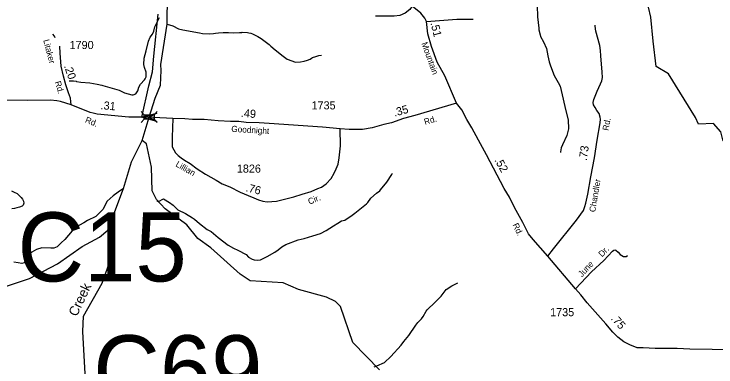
# Model space of a CAD drawing. Extents: x 1473865 to 1648260, y 639067 to 773536.
# Drawn here: x 1515215 to 1526062, y 698409 to 703860 of the extents above; entities that cross this region are included whole.
import ezdxf

# ---------------------------------------------------------------- set-up
doc = ezdxf.new("R2010")
doc.units = 0
for name, color, linetype in [('Exist Hydrographic Creek Single Shore', 7, 'Continuous'), ('Exist Hydrographic Creek Single Shore Label', 7, 'Continuous'), ('Exist Hydrographic Misc Water Feature', 7, 'Continuous'), ('Exist Road Non-System Type 51', 7, 'Continuous'), ('Exist Road Non-System Type 51 Label', 7, 'Continuous'), ('Exist Road Secondary Mileage Hundredths English Label', 7, 'Continuous'), ('Exist Road Secondary Structure Culvert Number Label', 7, 'Continuous'), ('Exist Road Secondary Structure Standard Bridge Attributed CELL', 7, 'Continuous'), ('Exist Road Secondary Structure Standard Bridge CELL', 7, 'Continuous'), ('Exist Road Secondary Type 51 Attributed', 7, 'Continuous'), ('Exist Road Secondary Type 51 Label', 7, 'Continuous'), ('Exist Road Secondary Type 51 Number Label', 7, 'Continuous')]:
    doc.layers.add(name, color=color, linetype=linetype)

msp = doc.modelspace()

# ---------------------------------------------------------------- linework, layer by layer
at = {"layer": 'Exist Hydrographic Creek Single Shore'}
for points in [[(1517487, 702988), (1517483, 703080), (1517583, 703703), (1517597, 705060)], [(1527401, 701724), (1526664, 701624), (1526555, 701643), (1526416, 701787), (1526233, 701816), (1526168, 701916), (1526137, 702042), (1526022, 702169), (1525790, 702158), (1525748, 702264), (1525329, 702936), (1525140, 703052), (1525091, 703441), (1525056, 703810), (1524946, 704278)], [(1517197, 701907), (1517305, 702265), (1517398, 702562), (1517478, 702763), (1517487, 702988)], [(1516663, 700520), (1516906, 701165), (1517032, 701576), (1517197, 701907)], [(1510085, 693408), (1510119, 693463), (1510289, 693847), (1510379, 694416), (1510415, 694624), (1510946, 695203), (1511729, 696004), (1511770, 696061), (1512510, 697403), (1512880, 697834), (1513376, 698408), (1513530, 698525), (1513610, 698628), (1513621, 698661), (1513686, 698700), (1513729, 698758), (1513744, 698775), (1513785, 698823), (1514261, 699377), (1515456, 699775), (1515889, 700003), (1516269, 700269), (1516534, 700414), (1516663, 700520)], [(1515066, 690976), (1515310, 691715), (1515362, 691834), (1515844, 692273), (1515923, 692539), (1515878, 692916), (1515919, 693106), (1515966, 693465), (1516132, 693930), (1516458, 694770), (1516458, 695199), (1516413, 695688), (1516378, 696032), (1516258, 696746), (1516184, 697188), (1516318, 698210), (1516279, 698955), (1516287, 699196), (1516576, 699704), (1516711, 700078), (1516708, 700445), (1516663, 700520)]]:
    msp.add_lwpolyline(points, dxfattribs=at)
at = {"layer": 'Exist Hydrographic Misc Water Feature'}
for points in [[(1523300, 703989), (1523306, 703817), (1523323, 703640), (1523326, 703616), (1523345, 703536), (1523352, 703512), (1523395, 703431), (1523441, 703330), (1523465, 703213), (1523485, 703121), (1523500, 703073), (1523534, 702976), (1523563, 702912), (1523621, 702800), (1523652, 702748), (1523702, 702545), (1523735, 702384), (1523776, 702224), (1523781, 702088), (1523755, 701984), (1523688, 701842), (1523671, 701794), (1523663, 701762), (1523658, 701730), (1523660, 701722)], [(1516069, 702830), (1516134, 702827), (1516174, 702822), (1516182, 702818), (1516246, 702809), (1516386, 702798), (1516501, 702776), (1516569, 702763), (1516585, 702754), (1516840, 702686), (1516923, 702644), (1517035, 702614), (1517058, 702610), (1517096, 702628), (1517126, 702674), (1517145, 702732), (1517168, 702779), (1517229, 702842), (1517241, 702858), (1517256, 702890), (1517258, 702905), (1517257, 702961), (1517229, 703032), (1517219, 703082), (1517225, 703178), (1517255, 703289), (1517295, 703440), (1517318, 703500), (1517355, 703547), (1517376, 703595), (1517389, 703662), (1517462, 703808)], [(1517583, 703703), (1517670, 703679), (1517758, 703633), (1517825, 703616), (1518080, 703567), (1518128, 703558), (1518232, 703556), (1518296, 703558), (1518328, 703562), (1518377, 703570), (1518444, 703573), (1518529, 703574), (1518604, 703568), (1518701, 703574), (1518733, 703577), (1518741, 703581), (1518821, 703576), (1518845, 703571), (1518876, 703563), (1518900, 703554), (1518983, 703512), (1519032, 703481), (1519159, 703389), (1519183, 703362), (1519248, 703309), (1519374, 703207), (1519433, 703163), (1519564, 703117), (1519644, 703123), (1519700, 703134), (1519749, 703145), (1519789, 703164), (1519813, 703180), (1519829, 703187), (1519878, 703206), (1519926, 703221), (1519966, 703225)], [(1517415, 700997), (1517350, 701129), (1517340, 701497), (1517262, 701856), (1517197, 701907)], [(1517423, 700980), (1517448, 700967), (1517522, 701006), (1517617, 700947), (1517672, 700906), (1517747, 700836), (1517862, 700780), (1517973, 700714), (1518004, 700692), (1518083, 700624), (1518201, 700534), (1518262, 700499), (1518371, 700408), (1518525, 700289), (1518604, 700242), (1518671, 700214), (1518802, 700144), (1518837, 700105), (1518893, 700072), (1518924, 700063), (1518972, 700058), (1519021, 700065), (1519125, 700115), (1519243, 700181), (1519295, 700216), (1519354, 700264), (1519417, 700301), (1519603, 700373), (1519699, 700395), (1519834, 700434), (1519949, 700470), (1520038, 700518), (1520151, 700590), (1520216, 700631), (1520276, 700667), (1520329, 700676), (1520442, 700754), (1520481, 700783), (1520660, 700930), (1520682, 700951), (1520731, 701016), (1520817, 701094), (1520866, 701129), (1520880, 701143), (1520976, 701261), (1521055, 701379), (1521065, 701403)], [(1516906, 701165), (1516823, 701107), (1516746, 701053), (1516656, 700969), (1516587, 700842), (1516481, 700732), (1516352, 700670), (1516293, 700633), (1516229, 700600), (1516178, 700571), (1516113, 700509), (1515998, 700380), (1515943, 700325), (1515880, 700265), (1515828, 700246), (1515782, 700242), (1515644, 700248), (1515563, 700222), (1515488, 700184), (1515431, 700130), (1515370, 700016), (1515337, 700008), (1515277, 700016), (1515212, 700030)], [(1515175, 701127), (1515218, 701111), (1515261, 701090), (1515294, 701059), (1515325, 701026), (1515346, 700998), (1515359, 700968), (1515366, 700938), (1515362, 700922), (1515354, 700906), (1515339, 700893), (1515297, 700878), (1515260, 700866), (1515220, 700858), (1515182, 700852)], [(1515175, 701127), (1515218, 701111), (1515261, 701090), (1515294, 701059), (1515325, 701026), (1515346, 700998), (1515359, 700968), (1515366, 700938), (1515362, 700922), (1515354, 700906), (1515339, 700893), (1515297, 700878), (1515260, 700866), (1515220, 700858), (1515182, 700852)], [(1520860, 698367), (1520450, 698789), (1520258, 699341), (1520184, 699418), (1520044, 699486), (1519612, 699603), (1519372, 699706), (1518864, 699740), (1518707, 699841), (1518255, 700248), (1518057, 700393), (1517886, 700603), (1517548, 700853), (1517415, 700997)], [(1520782, 698412), (1520821, 698425), (1520938, 698479), (1521040, 698569), (1521197, 698746), (1521240, 698801), (1521314, 698895), (1521423, 699057), (1521456, 699096), (1521497, 699135), (1521509, 699151), (1521536, 699191), (1521582, 699270), (1521600, 699293), (1521725, 699410), (1521814, 699501), (1521894, 699603), (1521981, 699661), (1522072, 699707)]]:
    msp.add_lwpolyline(points, dxfattribs=at)
at = {"layer": 'Exist Road Non-System Type 51'}
for points in [[(1521366, 703982), (1521332, 703931), (1521260, 703873), (1521179, 703836), (1521087, 703826), (1520801, 703826)], [(1517188, 702268), (1517299, 702750), (1517352, 702969), (1517377, 703208), (1517443, 703857)], [(1521587, 703744), (1522060, 703778), (1522311, 703778)], [(1515848, 703493), (1515841, 703516), (1515816, 703550)], [(1523893, 699616), (1524138, 699877), (1524327, 700054), (1524465, 700198), (1524483, 700213), (1524497, 700220), (1524517, 700214), (1524551, 700183), (1524584, 700147), (1524632, 700116), (1524660, 700114), (1524676, 700117), (1524696, 700131)]]:
    msp.add_lwpolyline(points, dxfattribs=at)
at = {"layer": 'Exist Road Secondary Structure Standard Bridge Attributed CELL'}
msp.add_lwpolyline([(1517419, 702202), (1517183, 702265), (1517419, 702329), (1517305, 702265)], close=True, dxfattribs=at)
at = {"layer": 'Exist Road Secondary Structure Standard Bridge CELL'}
for p, q in [((1517178, 702353), (1517227, 702304)), ((1517378, 702304), (1517426, 702353)), ((1517178, 702185), (1517227, 702234)), ((1517378, 702235), (1517426, 702186))]:
    msp.add_line(p, q, dxfattribs=at)
msp.add_lwpolyline([(1517227, 702304), (1517378, 702304), (1517378, 702234), (1517227, 702234)], close=True, dxfattribs=at)
at = {"layer": 'Exist Road Secondary Type 51 Attributed'}
for points in [[(1522051, 702483), (1521870, 702905), (1521756, 703115), (1521667, 703360), (1521608, 703553), (1521587, 703744), (1521563, 703795), (1521502, 703874), (1521366, 703982), (1521338, 704008), (1521201, 704186), (1521165, 704247), (1521134, 704349), (1521141, 704434), (1521134, 704560), (1521115, 704750), (1521111, 704897)], [(1523462, 700118), (1523551, 700233), (1523909, 700674), (1524013, 700823), (1524036, 700885), (1524053, 700940), (1524081, 701076), (1524126, 701344), (1524186, 701641), (1524226, 701911), (1524275, 702178), (1524278, 702236), (1524274, 702266), (1524255, 702325), (1524220, 702371), (1524194, 702418), (1524167, 702460), (1524165, 702494), (1524176, 702538), (1524224, 702667), (1524279, 702781), (1524298, 702828), (1524307, 702882), (1524304, 702960), (1524281, 703215), (1524276, 703297), (1524267, 703373), (1524204, 703596), (1524197, 703674), (1524195, 703688)], [(1516098, 702457), (1516091, 702510), (1516087, 702561), (1516058, 702645), (1516014, 702766), (1515981, 702900), (1515944, 703054), (1515928, 703254), (1515924, 703365)], [(1516098, 702457), (1515933, 702508), (1515877, 702519), (1515779, 702531), (1515421, 702524), (1515102, 702528), (1514539, 702521), (1514361, 702521), (1514230, 702519), (1513903, 702514), (1513585, 702511)], [(1517305, 702265), (1517188, 702268), (1517126, 702269), (1516988, 702268), (1516497, 702313), (1516436, 702327), (1516390, 702341), (1516098, 702457)], [(1522051, 702483), (1521410, 702291), (1521233, 702245), (1521048, 702178), (1520928, 702153), (1520747, 702103), (1520602, 702079), (1520521, 702078), (1520393, 702074), (1520256, 702088)], [(1523462, 700118), (1523235, 700377), (1523166, 700466), (1523079, 700642), (1522948, 700874), (1522873, 701029), (1522788, 701167), (1522517, 701686), (1522390, 701914), (1522289, 702102), (1522213, 702231), (1522136, 702380), (1522051, 702483)], [(1517671, 702248), (1517371, 702260), (1517305, 702265)], [(1517671, 702248), (1517660, 701960), (1517656, 701811), (1517710, 701716), (1517752, 701673), (1517798, 701641), (1517851, 701602), (1517936, 701552), (1518043, 701471), (1518174, 701387), (1518340, 701294), (1518429, 701239), (1518550, 701193), (1518711, 701109), (1518832, 701059), (1518922, 701020), (1518992, 700988)], [(1520256, 702088), (1519982, 702110), (1519159, 702167), (1519001, 702179), (1518801, 702186), (1518687, 702198), (1518561, 702200), (1518368, 702208), (1518154, 702229), (1517972, 702230), (1517852, 702239), (1517671, 702248)], [(1518992, 700988), (1519057, 700972), (1519127, 700959), (1519271, 700968), (1519540, 701038), (1519667, 701077), (1519804, 701120), (1519910, 701164), (1519968, 701187), (1520036, 701237), (1520117, 701319), (1520160, 701404), (1520191, 701468), (1520223, 701542), (1520241, 701641), (1520262, 701822), (1520256, 702088)], [(1526816, 698661), (1526634, 698661), (1526346, 698673), (1525656, 698685), (1525463, 698692), (1525121, 698696), (1524935, 698705), (1524843, 698706), (1524731, 698752), (1524636, 698797), (1524547, 698868), (1524470, 698945), (1524362, 699075), (1524072, 699401), (1523974, 699523), (1523893, 699616), (1523462, 700118)]]:
    msp.add_lwpolyline(points, dxfattribs=at)

# ---------------------------------------------------------------- texts
at = {"layer": 'Exist Hydrographic Creek Single Shore Label'}
msp.add_text('Creek', height=150, rotation=64.5233, dxfattribs=at).set_placement((1516184, 699177))
at = {"layer": 'Exist Road Non-System Type 51 Label'}
for s, rotation, p in [('Dr.', 46.2407, (1524303, 700100)), ('June', 46.7419, (1523990, 699791))]:
    msp.add_text(s, height=95, rotation=rotation, dxfattribs=at).set_placement(p)
at = {"layer": 'Exist Road Secondary Mileage Hundredths English Label'}
for s, rotation, p in [('.51', 283.7251, (1521650, 703721)), ('.20', 289.3609, (1515984, 703057)), ('.31', 354.7502, (1516548, 702392)), ('.35', 15.5372, (1521096, 702275)), ('.49', 355.583, (1518717, 702271)), ('.73', 81.6285, (1524064, 701588)), ('.52', 299.0835, (1522636, 701603)), ('.76', 346.1987, (1518787, 701124)), ('.75', 311.5932, (1524430, 699152))]:
    msp.add_text(s, height=125, rotation=rotation, dxfattribs=at).set_placement(p)
at = {"layer": 'Exist Road Secondary Structure Culvert Number Label'}
for s, p in [('C15', (1515268, 699730)), ('C69', (1516439, 697832))]:
    msp.add_text(s, height=1066.3, dxfattribs=at).set_placement(p)
at = {"layer": 'Exist Road Secondary Type 51 Label'}
for s, rotation, p in [('Litaker', 284.5223, (1515666, 703455)), ('Mountain', 289.9171, (1521509, 703406)), ('Rd.', 287.6201, (1515842, 702808)), ('Rd.', 338.2937, (1516305, 702189)), ('Rd.', 16.7834, (1521567, 702146)), ('Rd.', 79.5331, (1524400, 702053)), ('Goodnight', 356.5795, (1518570, 702041)), ('Lillian', 330.1811, (1517702, 701513)), ('Chandler', 80.3663, (1524195, 700795)), ('Cir.', 22.6543, (1519781, 700914)), ('Rd.', 296.0157, (1522916, 700603))]:
    msp.add_text(s, height=95, rotation=rotation, dxfattribs=at).set_placement(p)
at = {"layer": 'Exist Road Secondary Type 51 Number Label'}
for s, p in [('1790', (1516073, 703319)), ('1735', (1519812, 702387)), ('1826', (1518658, 701410)), ('1735', (1523499, 699193))]:
    msp.add_text(s, height=125, dxfattribs=at).set_placement(p)

doc.saveas('drawing.dxf')
